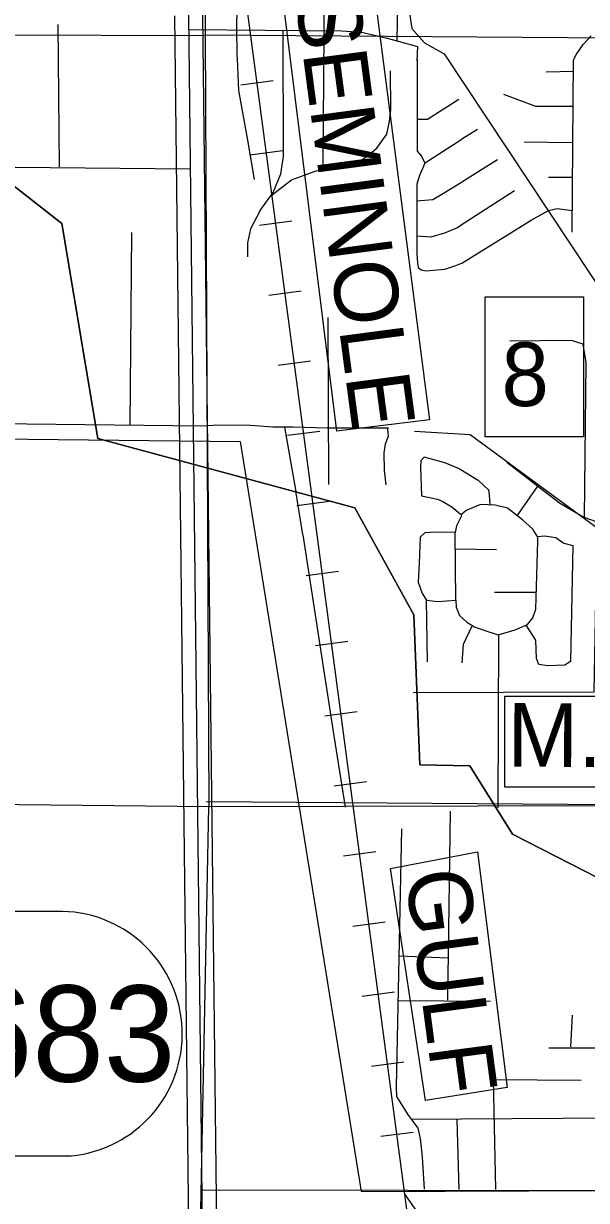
# Model space of a CAD drawing. Extents: x 408847 to 817539, y 923858 to 1151780.
# Drawn here: x 482691 to 486673, y 1097521 to 1105842 of the extents above; entities that cross this region are included whole.
import ezdxf

# ---------------------------------------------------------------- set-up
doc = ezdxf.new("R2010")
doc.units = 0
for name, color, linetype in [('Cities Incorporated Area', 7, 'Continuous'), ('County Roads Related Text', 7, 'Continuous'), ('County Route Divided Highway Outline and Fill', 7, 'Continuous'), ('Level 43', 7, 'Continuous'), ('Level 6', 7, 'Continuous'), ('Local Roads Paved', 7, 'Continuous'), ('Masks for Road Features', 7, 'Continuous'), ('Masks for Text', 7, 'Continuous'), ('Narrow River Creek and Branch and Slough', 7, 'Continuous'), ('Planning Number US Highways', 7, 'Continuous'), ('Railroads', 7, 'Continuous'), ('Railroads Text', 7, 'Continuous'), ('Section Lines', 7, 'Continuous'), ('US Routes Highway Center Lines', 7, 'Continuous')]:
    doc.layers.add(name, color=color, linetype=linetype)

msp = doc.modelspace()

# ---------------------------------------------------------------- linework, layer by layer
at = {"layer": 'Cities Incorporated Area'}
for p, q in [((479829.1, 1102936.4), (484223.2, 1102886.5)), ((484223.2, 1102886.5), (485078.4, 1097585.3)), ((485078.4, 1097585.3), (493939, 1097611.8))]:
    msp.add_line(p, q, dxfattribs=at)
at = {"layer": 'County Route Divided Highway Outline and Fill'}
msp.add_line((483983.2, 1100342.8), (491984.2, 1100280), dxfattribs=at)
at = {"layer": 'Level 6'}
for p, q in [((483759.9, 1105897.8), (483870.8, 1096192.2)), ((484070.8, 1096194.5), (483959.8, 1105901.4))]:
    msp.add_line(p, q, dxfattribs=at)
at = {"layer": 'Local Roads Paved'}
for p, q in [((484818.1, 1105795.9), (484822.4, 1106229.5)), ((482944.3, 1104829.8), (482935.5, 1105835.7)), ((484815.9, 1105795.2), (484809.1, 1104813.6)), ((486572.1, 1104366.6), (486580.7, 1105586.5)), ((486387.6, 1105500), (486580.1, 1105504.6)), ((485791.1, 1105027.7), (485902.7, 1105096.4)), ((485526.1, 1104855), (485792.2, 1105024.6)), ((486233.1, 1105006.3), (486576.4, 1105002)), ((485791.1, 1104722.9), (486044.3, 1104881.8)), ((486404.7, 1104757.3), (486574.8, 1104757.3)), ((485786.8, 1104418.1), (486164.4, 1104662.8)), ((483444.8, 1102999.8), (483458, 1104365.9)), ((484843.8, 1103763), (484848.1, 1102582.4)), ((483954.1, 1102995.4), (479871, 1103043.7)), ((484537, 1102988.1), (484616.4, 1102533)), ((484614.3, 1102535.6), (484663.6, 1102230.8)), ((486183, 1102362.4), (486327.5, 1102570.3)), ((484665.8, 1102226.3), (484878.2, 1100850.3)), ((486035.7, 1102121.6), (485744.4, 1102126.1)), ((485538.9, 1101768.3), (485545.4, 1101329)), ((486022.8, 1101821.1), (486317.8, 1101821.1)), ((486048.6, 1100297), (486053.8, 1101522)), ((484878.2, 1100851.4), (484966.1, 1100301.9)), ((485707.4, 1100273.3), (485690.3, 1098938.1)), ((485694.1, 1099233.9), (485345.1, 1099247.3)), ((485338.4, 1098933.9), (485994.9, 1098929.5)), ((486561.3, 1098607.5), (486574.2, 1098830.8)), ((486012.1, 1098375.7), (486028, 1097598.6)), ((486012.1, 1098375.7), (486634.3, 1098371.4)), ((485432.5, 1098096.5), (487110.6, 1098105.4)), ((485756.8, 1098093.2), (485770.2, 1097599.3)), ((483958.3, 1097597), (491939.6, 1097582))]:
    msp.add_line(p, q, dxfattribs=at)
for points in [[(484210.9, 1106650.2), (484198, 1105808.8), (484200.7, 1105621), (484202.3, 1105595.6)], [(485333, 1105716.5), (485337.3, 1106010.5), (485322.3, 1106025.6), (485026.2, 1106132.9), (484821.5, 1106139.6)], [(483861, 1105801.3), (484940.4, 1105791.6), (485082, 1105780.9), (485262.2, 1105737.9), (485461.8, 1105684.3), (485476.8, 1105680), (485472.5, 1105579.1)], [(484365.4, 1104520.1), (484457.6, 1104646.8), (484511.3, 1104779.9), (484530.6, 1104902.2), (484526.3, 1105795.2)], [(486580.7, 1105586.5), (486602.1, 1105625.8), (486649.3, 1105694.5), (486704.8, 1105755.1)], [(484202.3, 1105595.6), (484210.9, 1105368.1), (484275.3, 1105018.2), (484322.5, 1104739.1)], [(484440.5, 1104625.3), (484586.4, 1104737), (484753.7, 1104799.2), (484918.9, 1104842.1), (485077.7, 1104872.2), (485189.3, 1104962.3), (485260.1, 1105061.1), (485279.4, 1105149.1), (485288, 1105232.8), (485285.8, 1105507.6)], [(485474.6, 1105582.7), (485474.6, 1104940.9), (485506.8, 1104904.4), (485528.3, 1104855), (485491.8, 1104767), (485472.5, 1104706.9), (485472.5, 1104513.7)], [(483870.7, 1104812.2), (482632.6, 1104825.4), (482575.5, 1104847.3), (482509.6, 1104873.7), (482478.9, 1104935.2), (482439.4, 1104987.9), (482404.3, 1105115.3), (482386.7, 1105194.4), (482347.2, 1105255.9), (482294.5, 1105313), (482263.8, 1105352.5), (482233, 1105365.7), (480740.3, 1105405.2), (480533.9, 1105409.6)], [(486576.4, 1105255.3), (486314.6, 1105255.3), (486087.2, 1105341.1)], [(485474.6, 1105166.3), (485547.6, 1105166.3), (485770.7, 1105307.9)], [(485470.3, 1104588.8), (485586.2, 1104597.4), (485661.3, 1104642.5), (485787.9, 1104721.9)], [(484365.4, 1104519.5), (484296.7, 1104390.7), (484275.3, 1104292), (484275.3, 1104193.2)], [(485472.5, 1104513.7), (485472.5, 1104216.8), (485476.8, 1104148.1), (485483.2, 1104118.1), (485502.5, 1104100.9), (485539, 1104094.5), (485672, 1104105.2), (485740.7, 1104128.8), (485792.2, 1104148.1)], [(485792.2, 1104148.1), (486280.3, 1104452.4), (486404.7, 1104521.1), (486464.8, 1104534), (486573.2, 1104520.5)], [(485472.5, 1104341.6), (485573.3, 1104334.9), (485669.9, 1104362.8), (485755.7, 1104397.1), (485787.9, 1104418.6)], [(486657.8, 1102349.9), (486670.8, 1103446.1), (486649.3, 1103574.9), (486567.8, 1103600.6), (486130.1, 1103596.3)], [(483944.9, 1102998.9), (484032.8, 1103003.1), (484266.7, 1103005.3), (484453.3, 1102990.3), (484597.1, 1102990.3), (484839.5, 1102983.8), (485272.9, 1102983.8)], [(485266.5, 1102980), (485270.8, 1102922), (485249.3, 1102868.3), (485238.6, 1102808.2), (485240.8, 1102681.6), (485253.6, 1102580.7)], [(485778.2, 1102690.5), (485669.9, 1102737.4), (485524, 1102776), (485500.4, 1102750.3), (485498.2, 1102705.2), (485506.8, 1102503.4), (485573.3, 1102488.4), (485618.4, 1102479.8), (485657, 1102462.6), (485719.2, 1102426.1), (485779.3, 1102376.8), (485787.9, 1102370.3), (485785.7, 1102357.4), (485753.5, 1102290.9), (485742.8, 1102243.7), (485605.5, 1102245.8), (485529.3, 1102240.8)], [(485778.2, 1102690.5), (485906.9, 1102613.2), (485949.9, 1102574.5), (485979.9, 1102544.5), (485984.2, 1102510.2), (485989.3, 1102438.7)], [(486108.6, 1102742), (486482, 1102454.3), (486653.6, 1102351.3), (486876.7, 1102274), (487177.1, 1102239.7), (489399.4, 1102278.6)], [(486293.1, 1102267.6), (486220.2, 1102334.1), (486112.9, 1102415.7), (486027.1, 1102437.2), (485924.1, 1102441.5), (485821.1, 1102398.5), (485787.9, 1102370.3)], [(485773.9, 1101657.9), (485825.4, 1101610.7), (485881.2, 1101576.3), (485954.2, 1101550.6), (486048.6, 1101520.5), (486168.7, 1101554.9), (486254.5, 1101593.5), (486293.1, 1101640.7), (486314.6, 1101700.8), (486327.5, 1102181.7), (486327.5, 1102211.7), (486293.1, 1102267.6)], [(485529.3, 1102240.8), (485496.1, 1102211.3), (485489.6, 1102026.7), (485483.2, 1101893.6), (485511.1, 1101812), (485541.1, 1101764.8), (485620.5, 1101756.2), (485749.3, 1101764.8), (485742.8, 1102243.7)], [(486325.8, 1102214.4), (486379, 1102220.3), (486456.2, 1102207.5), (486512, 1102168.8), (486576.4, 1102151.6), (486559.2, 1101331.6), (486520.6, 1101305.9), (486400.4, 1101301.6), (486336.1, 1101310.2), (486318.9, 1101353.1), (486314.6, 1101481.9), (486246, 1101589.7)], [(485749.2, 1101764.8), (485751.4, 1101715.4), (485773.9, 1101657.9)], [(485863.7, 1101587.1), (485799.7, 1101451.8), (485791.1, 1101323)], [(485364.1, 1100148.8), (485325.5, 1098324.2), (485329.8, 1098255.5), (485407, 1098131), (485480, 1098032.3), (485497.2, 1097959.3), (485510, 1097830.5), (485524.4, 1097600)], [(486406.9, 1098599), (487106.3, 1098599), (487110.6, 1098105.4)]]:
    msp.add_lwpolyline(points, dxfattribs=at)
at = {"layer": 'Masks for Road Features'}
msp.add_lwpolyline([(486095.8, 1101087.7), (491381.7, 1101087.7), (491381.7, 1100443.7), (486095.8, 1100443.7)], close=True, dxfattribs=at)
at = {"layer": 'Masks for Text'}
for points in [[(484513.1, 1106120.9), (485155.2, 1106199.6), (485561.4, 1103039.8), (484906.2, 1102961.2)], [(485956.3, 1103909.7), (486650.6, 1103909.7), (486650.6, 1102921.2), (485956.3, 1102921.2)], [(485286.2, 1099867), (485902, 1099985), (486111.7, 1098319.9), (485535.2, 1098228.1)]]:
    msp.add_lwpolyline(points, close=True, dxfattribs=at)
at = {"layer": 'Narrow River Creek and Branch and Slough'}
for p, q in [((485418.5, 1105929.3), (485436.5, 1105807.2)), ((485436.5, 1105807.2), (485526.6, 1105705.1)), ((485526.6, 1105705.1), (485666.8, 1105629)), ((485666.8, 1105629), (487604.9, 1102699.8)), ((482312.7, 1104936.6), (482961.4, 1104428)), ((482961.4, 1104428), (482312.7, 1104936.6)), ((482961.4, 1104428), (483215.7, 1102907.5)), ((483215.7, 1102907.5), (482961.4, 1104428)), ((483215.7, 1102907.5), (485034.7, 1102417.1)), ((485034.7, 1102417.1), (483215.7, 1102907.5)), ((485034.7, 1102417.1), (485452.4, 1101662)), ((485452.4, 1101662), (485034.7, 1102417.1)), ((485452.4, 1101662), (485493.9, 1100600.7)), ((485493.9, 1100600.7), (485452.4, 1101662)), ((485493.9, 1100600.7), (485847.9, 1100593.3)), ((485847.9, 1100593.3), (485493.9, 1100600.7)), ((485847.9, 1100593.3), (486150.4, 1100110.3)), ((486150.4, 1100110.3), (485847.9, 1100593.3)), ((486150.4, 1100110.3), (487881.2, 1099225.4)), ((487881.2, 1099225.4), (486150.4, 1100110.3))]:
    msp.add_line(p, q, dxfattribs=at)
msp.add_lwpolyline([(485446.5, 1101112), (486727.9, 1101118.1), (486747.9, 1102275.3), (485851, 1102934), (485456.5, 1102958.1)], dxfattribs=at)
at = {"layer": 'Planning Number US Highways'}
for p, q in [((482967.2, 1099564.9), (482543, 1099564.9)), ((482475.6, 1097837.3), (483027.8, 1097837.3))]:
    msp.add_line(p, q, dxfattribs=at)
msp.add_arc((482947.6, 1098699.1), 866, 275.31595, 88.70319, dxfattribs=at)
at = {"layer": 'Railroads'}
for p, q in [((485577.9, 1096140.9), (484280, 1105896.4)), ((484228.8, 1105409.1), (484456.8, 1105439.4)), ((484294.8, 1104913.4), (484522.8, 1104943.8)), ((484360.7, 1104417.8), (484588.7, 1104448.1)), ((484426.7, 1103922.2), (484654.6, 1103952.5)), ((484492.6, 1103426.5), (484720.6, 1103456.9)), ((484558.5, 1102930.9), (484786.5, 1102961.2)), ((484624.5, 1102435.3), (484852.5, 1102465.6)), ((484690.4, 1101939.6), (484918.4, 1101970)), ((484756.3, 1101444), (484984.3, 1101474.3)), ((484822.3, 1100948.4), (485050.3, 1100978.7)), ((484888.2, 1100452.7), (485116.2, 1100483.1)), ((484954.2, 1099957.1), (485182.1, 1099987.4)), ((485020.1, 1099461.5), (485248.1, 1099491.8)), ((485086, 1098965.8), (485314, 1098996.2)), ((485152, 1098470.2), (485380, 1098500.5)), ((485217.9, 1097974.6), (485445.9, 1098004.9)), ((485531.2, 1097361.5), (485390.2, 1097562.9))]:
    msp.add_line(p, q, dxfattribs=at)
for points in [[(510079.2, 1019797.2), (501500.3, 1060485.3), (501512.6, 1060426.3), (495655.5, 1088705.6), (495655.5, 1088705.6), (495297.5, 1089286.4), (494680.1, 1089502.7), (494680.1, 1089502.7), (486588.8, 1089533.8), (486588.8, 1089533.8), (485948.3, 1089769.1), (485607.8, 1090360.4), (485592.6, 1090534.9), (485592.6, 1090534.9), (485598.8, 1095821.6), (485577.9, 1096140.9), (484280, 1105896.4), (484264.6, 1106103.9), (484317, 1113718.1)], [(486629.3, 1097105.5), (486022.8, 1097105.5), (486022.8, 1097105.5), (485552, 1097333.5), (485531.2, 1097361.5), (485531.2, 1097361.5), (485390.2, 1097562.9)]]:
    msp.add_lwpolyline(points, dxfattribs=at)
at = {"layer": 'Section Lines'}
for p, q in [((483951.4, 1110753.9), (483976, 1105762.3)), ((478610.7, 1105770.8), (483976, 1105757.8)), ((483976, 1105762.3), (489411.7, 1105721.7)), ((483976, 1105757.8), (484002.8, 1100305.2)), ((483896.1, 1095039.3), (484002.8, 1100305.2)), ((489357.3, 1100315), (484002.8, 1100305.2))]:
    msp.add_line(p, q, dxfattribs=at)
msp.add_lwpolyline([(484002.8, 1100305.2), (478624.1, 1100361.1)], dxfattribs=at)
at = {"layer": 'US Routes Highway Center Lines'}
msp.add_line((483970.8, 1096193.3), (483859.9, 1105902.8), dxfattribs=at)

# ---------------------------------------------------------------- texts
at = {"layer": 'County Roads Related Text'}
msp.add_text('M. L. King Jr. Way', height=450.001, rotation=359.68227, dxfattribs=at).set_placement((486112.1, 1100589))
at = {"layer": 'Level 43'}
msp.add_text('8', height=450, rotation=0.00059, dxfattribs=at).set_placement((486071.5, 1103137.5))
at = {"layer": 'Planning Number US Highways'}
msp.add_text('683', height=680, dxfattribs=at).set_placement((482247.7, 1098361.1))
at = {"layer": 'Railroads Text'}
for s, p in [('SEMINOLE', (484611.9, 1106034.7)), ('GULF', (485389.2, 1099837.9))]:
    msp.add_text(s, height=450, rotation=277.53216, dxfattribs=at).set_placement(p)

doc.saveas('drawing.dxf')
